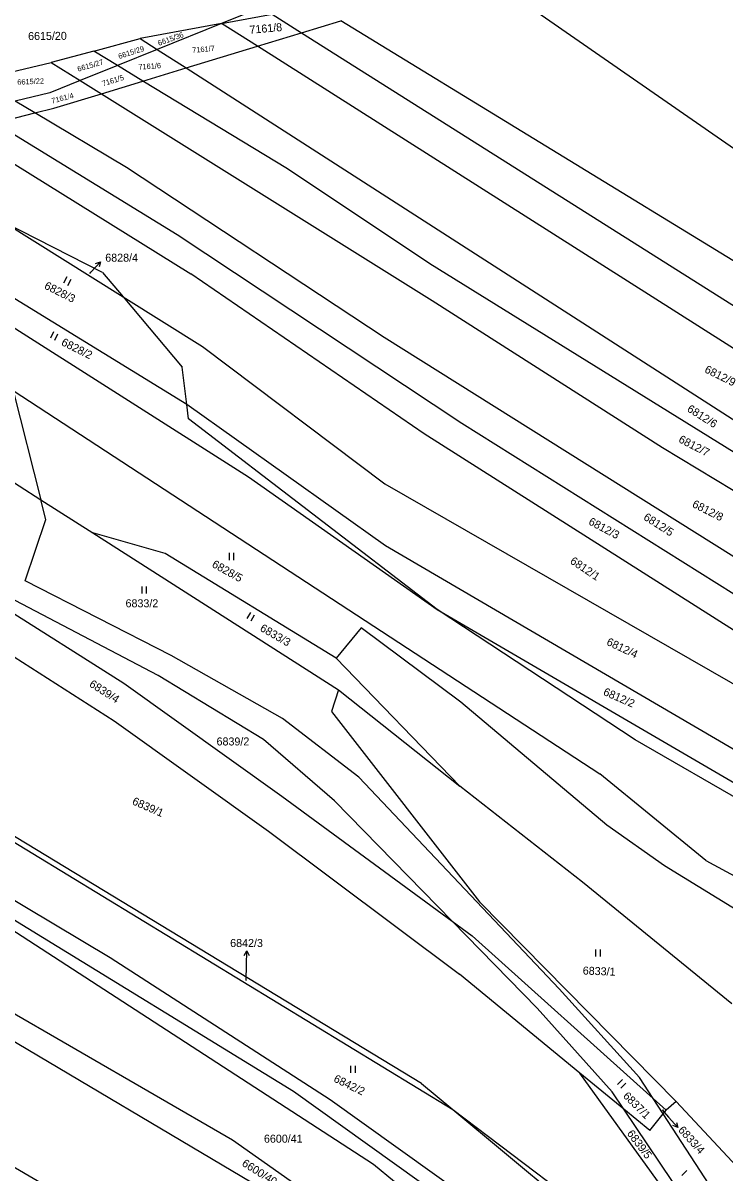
# Model space of a CAD drawing. Extents: x -593183 to -588034, y -1130415 to -1124994.
# Drawn here: x -589202.9 to -589053.8, y -1127703.4 to -1127459.1 of the extents above; entities that cross this region are included whole.
import ezdxf

# ---------------------------------------------------------------- set-up
doc = ezdxf.new("R2010")
doc.units = 0
for name, color, linetype in [('Vrstva 1', 7, 'Continuous'), ('Vrstva 16', 7, 'Continuous'), ('Vrstva 18', 7, 'Continuous'), ('Vrstva 25', 7, 'Continuous')]:
    doc.layers.add(name, color=color, linetype=linetype)

msp = doc.modelspace()

# ---------------------------------------------------------------- linework, layer by layer
at = {"layer": 'Vrstva 1'}
for p, q in [((-589112.58, -1127443.64), (-589014.42, -1127511.77)), ((-589138.67, -1127450.26), (-589160.74, -1127459.18)), ((-589160.74, -1127459.18), (-589150.01, -1127457.18)), ((-589150.01, -1127457.18), (-589143.75, -1127461.14)), ((-589160.74, -1127459.18), (-589178.02, -1127462.38)), ((-589160.74, -1127459.18), (-589174.4, -1127464.71)), ((-589153.15, -1127464), (-589160.74, -1127459.18)), ((-589143.75, -1127461.14), (-589135.44, -1127458.6)), ((-589023.42, -1127527.16), (-589135.44, -1127458.6)), ((-589187.89, -1127465.05), (-589178.02, -1127462.38)), ((-589178.02, -1127462.38), (-589174.4, -1127464.71)), ((-589153.15, -1127464), (-589143.75, -1127461.14)), ((-589143.75, -1127461.14), (-589000.31, -1127551.83)), ((-589187.89, -1127465.05), (-589196.94, -1127467.45)), ((-589182.85, -1127468.12), (-589187.89, -1127465.05)), ((-589174.4, -1127464.71), (-589182.85, -1127468.12)), ((-589174.4, -1127464.71), (-589168.31, -1127468.62)), ((-589168.31, -1127468.62), (-589153.15, -1127464)), ((-589011.51, -1127553.97), (-589153.15, -1127464)), ((-589212.29, -1127471.13), (-589196.94, -1127467.45)), ((-589196.94, -1127467.45), (-589190.76, -1127471.31)), ((-589182.85, -1127468.12), (-589190.76, -1127471.31)), ((-589177.45, -1127471.41), (-589182.85, -1127468.12)), ((-589177.45, -1127471.41), (-589168.31, -1127468.62)), ((-589168.31, -1127468.62), (-589047.2, -1127546.52)), ((-589190.76, -1127471.31), (-589197.24, -1127473.93)), ((-589190.76, -1127471.31), (-589186.29, -1127474.1)), ((-589186.29, -1127474.1), (-589177.45, -1127471.41)), ((-589146.77, -1127490.06), (-589177.45, -1127471.41)), ((-589197.24, -1127473.93), (-589204.58, -1127475.71)), ((-589196.35, -1127477.17), (-589186.29, -1127474.1)), ((-589186.29, -1127474.1), (-589116.02, -1127518)), ((-589200.41, -1127478.19), (-589204.58, -1127475.71)), ((-589200.41, -1127478.19), (-589196.35, -1127477.17)), ((-589208.81, -1127480.3), (-589200.41, -1127478.19)), ((-589180.92, -1127489.78), (-589200.41, -1127478.19)), ((-589215.98, -1127482.1), (-589167.26, -1127512.35)), ((-589208.81, -1127480.3), (-589170.22, -1127504.04)), ((-589126.19, -1127525.9), (-589180.92, -1127489.78)), ((-589116.52, -1127510.21), (-589146.77, -1127490.06)), ((-589186.02, -1127512.07), (-589206.83, -1127501.47)), ((-589206.83, -1127501.47), (-589181.68, -1127517.25)), ((-589170.22, -1127504.04), (-589109.73, -1127544.08)), ((-589021.94, -1127568.94), (-589116.52, -1127510.21)), ((-589168.15, -1127540.12), (-589211.28, -1127513.63)), ((-589186.02, -1127512.07), (-589181.68, -1127517.25)), ((-589117.75, -1127546.34), (-589167.26, -1127512.35)), ((-589181.68, -1127517.25), (-589169.14, -1127532.2)), ((-589181.68, -1127517.25), (-589164.83, -1127527.82)), ((-589116.02, -1127518), (-589067.11, -1127549.29)), ((-589209.26, -1127520.98), (-589155.07, -1127555.52)), ((-589032.54, -1127584.72), (-589126.19, -1127525.9)), ((-589164.83, -1127527.82), (-589126.06, -1127556.97)), ((-589168.15, -1127540.12), (-589169.14, -1127532.2)), ((-589205.05, -1127537.15), (-589199.15, -1127560.36)), ((-589205.05, -1127537.15), (-589080.43, -1127618.57)), ((-589167.77, -1127543.19), (-589168.15, -1127540.12)), ((-589125.93, -1127570.14), (-589168.15, -1127540.12)), ((-589114.96, -1127583.66), (-589167.77, -1127543.19)), ((-589109.73, -1127544.08), (-589036.72, -1127589.97)), ((-589041.27, -1127594.89), (-589117.75, -1127546.34)), ((-589067.11, -1127549.29), (-589030.23, -1127571.62)), ((-589212.54, -1127551.81), (-589199.15, -1127560.36)), ((-589155.07, -1127555.52), (-589114.96, -1127583.66)), ((-589126.06, -1127556.97), (-589021.79, -1127616.89)), ((-589199.15, -1127560.36), (-589188.11, -1127567.42)), ((-589198.08, -1127564.59), (-589199.15, -1127560.36)), ((-589202.49, -1127577.6), (-589198.08, -1127564.59)), ((-589188.11, -1127567.42), (-589135.9, -1127600.77)), ((-589172.72, -1127571.78), (-589188.11, -1127567.42)), ((-589032.54, -1127624.83), (-589125.93, -1127570.14)), ((-589136.43, -1127594.04), (-589172.72, -1127571.78)), ((-589171.48, -1127593.45), (-589202.49, -1127577.6)), ((-589223.07, -1127582.06), (-589183.59, -1127607.32)), ((-589210.07, -1127581.26), (-589181.53, -1127599.35)), ((-589174.23, -1127597.71), (-589204.59, -1127581.8)), ((-589072.93, -1127611.4), (-589114.96, -1127583.66)), ((-589114.96, -1127583.66), (-589035.17, -1127630.26)), ((-589131.09, -1127587.6), (-589136.43, -1127594.04)), ((-589109.92, -1127603.37), (-589131.09, -1127587.6)), ((-589147.79, -1127606.87), (-589171.48, -1127593.45)), ((-589110.13, -1127621.21), (-589136.43, -1127594.04)), ((-589181.53, -1127599.35), (-589147.99, -1127623.33)), ((-589151.88, -1127611.32), (-589174.23, -1127597.71)), ((-589135.9, -1127600.77), (-589137.39, -1127605.37)), ((-589135.9, -1127600.77), (-589110.13, -1127621.21)), ((-589078.94, -1127629.47), (-589109.92, -1127603.37)), ((-589131.62, -1127619.3), (-589147.79, -1127606.87)), ((-589137.39, -1127605.37), (-589105.95, -1127645.77)), ((-589183.59, -1127607.32), (-589150.81, -1127630.78)), ((-589136.75, -1127624.34), (-589151.88, -1127611.32)), ((-589036.28, -1127632.54), (-589072.93, -1127611.4)), ((-589057.88, -1127637), (-589080.43, -1127618.57)), ((-589089.03, -1127664.27), (-589131.62, -1127619.3)), ((-589084.09, -1127641.57), (-589110.13, -1127621.21)), ((-589118.28, -1127684.36), (-589217.69, -1127624.04)), ((-589147.99, -1127623.33), (-589111.81, -1127649.9)), ((-589216.45, -1127626.1), (-589111.61, -1127689.91)), ((-589111.81, -1127649.9), (-589136.75, -1127624.34)), ((-589150.81, -1127630.78), (-589110.21, -1127661.12)), ((-589066.67, -1127638.11), (-589078.94, -1127629.47)), ((-589045.66, -1127651.05), (-589066.67, -1127638.11)), ((-589057.88, -1127637), (-589027.14, -1127653.77)), ((-589224.51, -1127639.23), (-589128.48, -1127701.52)), ((-589184.41, -1127657.65), (-589212.76, -1127640.74)), ((-589052.37, -1127667.46), (-589084.09, -1127641.57)), ((-589105.95, -1127645.77), (-589064.21, -1127688.18)), ((-589205.02, -1127649.48), (-589145.48, -1127686.02)), ((-589111.81, -1127649.9), (-589107.55, -1127653.03)), ((-589093.76, -1127668.4), (-589111.81, -1127649.9)), ((-589069.1, -1127687.54), (-589107.55, -1127653.03)), ((-589137.72, -1127687.84), (-589184.41, -1127657.65)), ((-589224.06, -1127658.37), (-589158.46, -1127696.32)), ((-589084.67, -1127682.16), (-589110.21, -1127661.12)), ((-589071.99, -1127683.1), (-589089.03, -1127664.27)), ((-589077.82, -1127686.17), (-589093.76, -1127668.4)), ((-589209.97, -1127672.41), (-589154.22, -1127705.45)), ((-589251.13, -1127675.26), (-589168.02, -1127723.49)), ((-589075.35, -1127689.83), (-589084.67, -1127682.16)), ((-589056.51, -1127721.23), (-589084.67, -1127682.16)), ((-589118.28, -1127684.36), (-589111.61, -1127689.91)), ((-589069.1, -1127687.54), (-589071.99, -1127683.1)), ((-589145.48, -1127686.02), (-589089.74, -1127725.83)), ((-589075.35, -1127689.83), (-589077.82, -1127686.17)), ((-589066.33, -1127690.02), (-589069.1, -1127687.54)), ((-589066.96, -1127690.82), (-589069.1, -1127687.54)), ((-589085.94, -1127724.81), (-589137.72, -1127687.84)), ((-589111.61, -1127689.91), (-589049.75, -1127741.42)), ((-589111.61, -1127689.91), (-589085.1, -1127709.97)), ((-589060.89, -1127711.23), (-589075.35, -1127689.83)), ((-589069.81, -1127694.39), (-589075.35, -1127689.83)), ((-589066.96, -1127690.82), (-589066.33, -1127690.02)), ((-589064.21, -1127688.18), (-589066.33, -1127690.02)), ((-589036.09, -1127718.47), (-589064.21, -1127688.18)), ((-589069.81, -1127694.39), (-589066.96, -1127690.82)), ((-589055.11, -1127708.99), (-589066.96, -1127690.82)), ((-589158.46, -1127696.32), (-589099.05, -1127738.08)), ((-589128.48, -1127701.52), (-589055.77, -1127761.06))]:
    msp.add_line(p, q, dxfattribs=at)
at = {"layer": 'Vrstva 16'}
for p, q in [((-589188.73, -1127512.27), (-589188.49, -1127512)), ((-589155.52, -1127662.48), (-589155.46, -1127659.18)), ((-589067.19, -1127689.98), (-589065.85, -1127691.5))]:
    msp.add_line(p, q, dxfattribs=at)
at = {"layer": 'Vrstva 25'}
for p, q in [((-589188.49, -1127512), (-589186.46, -1127509.79)), ((-589193.63, -1127513.02), (-589194.31, -1127514.36)), ((-589193.4, -1127514.82), (-589192.72, -1127513.48)), ((-589196.44, -1127524.69), (-589197.11, -1127526.03)), ((-589196.19, -1127526.49), (-589195.52, -1127525.14)), ((-589159.16, -1127571.67), (-589159.16, -1127573.17)), ((-589158.14, -1127573.17), (-589158.14, -1127571.67)), ((-589177.69, -1127578.78), (-589177.69, -1127580.28)), ((-589176.67, -1127580.28), (-589176.67, -1127578.78)), ((-589154.63, -1127584.3), (-589155.38, -1127585.6)), ((-589154.5, -1127586.11), (-589153.75, -1127584.81)), ((-589081.31, -1127655.9), (-589081.31, -1127657.4)), ((-589080.29, -1127657.4), (-589080.29, -1127655.9)), ((-589155.46, -1127659.18), (-589155.41, -1127656.18)), ((-589133.36, -1127680.59), (-589133.36, -1127682.09)), ((-589132.34, -1127682.09), (-589132.34, -1127680.59)), ((-589075.64, -1127683.56), (-589076.7, -1127684.62)), ((-589075.98, -1127685.34), (-589074.92, -1127684.28)), ((-589065.85, -1127691.5), (-589063.87, -1127693.75)), ((-589061.93, -1127702.86), (-589062.99, -1127703.92))]:
    msp.add_line(p, q, dxfattribs=at)
for points in [[(-589187.51, -1127510.19), (-589186.46, -1127509.79), (-589186.77, -1127510.86)], [(-589155.93, -1127657.17), (-589155.41, -1127656.18), (-589154.93, -1127657.19)], [(-589064.15, -1127692.67), (-589063.87, -1127693.75), (-589064.9, -1127693.33)]]:
    msp.add_lwpolyline(points, dxfattribs=at)

# ---------------------------------------------------------------- texts
at = {"layer": 'Vrstva 16'}
for s, p in [('6828/4', (-589185.46, -1127509.79)), ('6842/3', (-589158.93, -1127655.38))]:
    msp.add_text(s, height=1.7, dxfattribs=at).set_placement(p)
msp.add_text('6833/4', height=1.7, rotation=312.0559, dxfattribs=at).set_placement((-589063.9, -1127694.36))
at = {"layer": 'Vrstva 18'}
for s, height, rotation, p in [('7161/8', 1.7, 4.9824, (-589154.76, -1127461.38)), ('6615/20', 1.7, 0.4114, (-589201.84, -1127462.71)), ('6615/36', 1.14, 19.6309, (-589174.06, -1127463.95)), ('6615/29', 1.14, 18.0621, (-589182.49, -1127466.74)), ('7161/7', 1.14, 5.2533, (-589166.94, -1127465.43)), ('6615/27', 1.14, 16.0894, (-589191.21, -1127469.43)), ('7161/6', 1.14, 4.0187, (-589178.39, -1127469)), ('7161/5', 1.14, 16.9471, (-589185.98, -1127472.54)), ('6615/22', 1.14, 2.8457, (-589204.12, -1127472.22)), ('7161/4', 1.14, 14.7799, (-589196.72, -1127476.21)), ('6828/3', 1.7, 333.0516, (-589198.56, -1127515.42)), ('6828/2', 1.7, 333.435, (-589194.95, -1127527.44)), ('6812/9', 1.7, 333.4548, (-589058.33, -1127533.22)), ('6812/6', 1.7, 327.6313, (-589062.04, -1127541.47)), ('6812/7', 1.7, 332.6577, (-589063.86, -1127548.05)), ('6812/8', 1.7, 333.1153, (-589060.96, -1127561.82)), ('6812/3', 1.7, 332.0519, (-589082.98, -1127565.51)), ('6812/5', 1.7, 327.4567, (-589071.3, -1127564.47)), ('6812/1', 1.7, 326.0261, (-589086.89, -1127573.75)), ('6828/5', 1.7, 330.8374, (-589162.96, -1127574.55)), ('6833/3', 1.7, 330.0035, (-589152.75, -1127588.11)), ('6812/4', 1.7, 334.6423, (-589079.15, -1127591.12)), ('6839/4', 1.7, 327.4722, (-589189.01, -1127599.92)), ('6812/2', 1.7, 336.5163, (-589079.85, -1127601.78)), ('6839/1', 1.7, 336.3866, (-589179.89, -1127625.01)), ('6833/1', 1.7, 357.8232, (-589084.07, -1127661.22)), ('6842/2', 1.7, 333.9417, (-589137.11, -1127683.91)), ('6837/1', 1.7, 315, (-589075.62, -1127687.16)), ('6839/5', 1.7, 307.1816, (-589074.76, -1127695.03)), ('6600/40', 1.7, 327.5455, (-589156.59, -1127701.74))]:
    msp.add_text(s, height=height, rotation=rotation, dxfattribs=at).set_placement(p)
for s, height, p in [('6828/4', 0.1, (-589188.73, -1127512.27)), ('6833/2', 1.7, (-589181.15, -1127583.21)), ('6839/2', 1.7, (-589161.82, -1127612.56)), ('6842/3', 0.1, (-589155.52, -1127662.48)), ('6833/4', 0.1, (-589067.19, -1127689.98)), ('6600/41', 1.7, (-589151.76, -1127696.95))]:
    msp.add_text(s, height=height, dxfattribs=at).set_placement(p)

doc.saveas('drawing.dxf')
